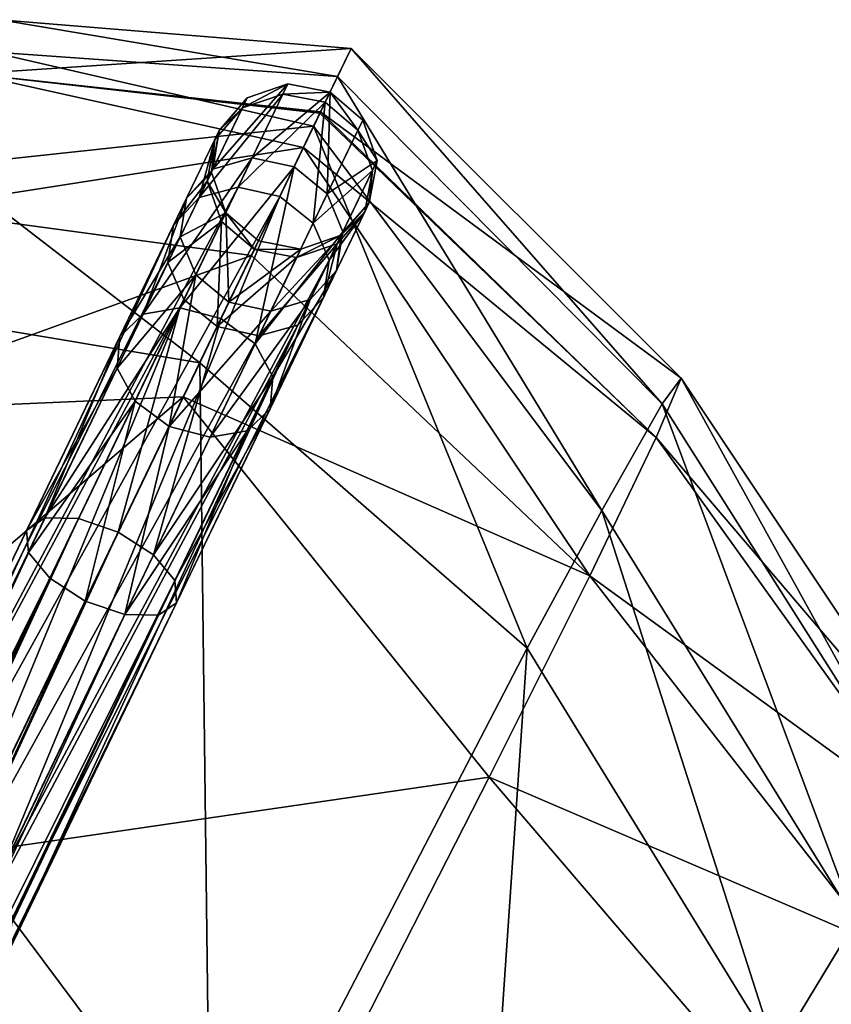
# Model space of a CAD drawing. Header units: millimetres. Extents: x 3 to 496, y 3 to 509.
# Tile 438 of 445: x 351 to 371, y 461 to 484. Entities that reach past the tile are written whole.
import ezdxf

# ---------------------------------------------------------------- set-up
doc = ezdxf.new("R2010")
doc.units = ezdxf.units.MM
doc.header["$LTSCALE"] = 25.4
doc.layers.get('0').update_dxf_attribs({"true_color": 0xff5454})

# ---------------------------------------------------------------- blocks, each defined once
blk = doc.blocks.new('FORM-M-9673.STL#1')
at = {"color": 0}
mesh = blk.add_polyface(dxfattribs=at)
corners = [(349.998, 482.939, 172.748), (350.679, 484.239, 165.656), (359.111, 483.545, 165.245)]
mesh.append_faces([[corners[k] for k in face] for face in [(0, 1, 2)]], dxfattribs={"color": 0})
mesh = blk.add_polyface(dxfattribs=at)
corners = [(350.679, 484.239, 165.656), (350.449, 483.468, 158.385), (358.79, 482.877, 158.793)]
mesh.append_faces([[corners[k] for k in face] for face in [(0, 1, 2)]], dxfattribs={"color": 0})
mesh = blk.add_polyface(dxfattribs=at)
corners = [(350.679, 484.239, 165.656), (358.79, 482.877, 158.793), (359.111, 483.545, 165.245)]
mesh.append_faces([[corners[k] for k in face] for face in [(0, 1, 2)]], dxfattribs={"color": 0})
mesh = blk.add_polyface(dxfattribs=at)
corners = [(350.449, 483.468, 158.385), (349.337, 480.731, 151.648), (358.213, 481.681, 155.066)]
mesh.append_faces([[corners[k] for k in face] for face in [(0, 1, 2)]], dxfattribs={"color": 0})
mesh = blk.add_polyface(dxfattribs=at)
corners = [(358.382, 482.03, 173.275), (349.998, 482.939, 172.748), (359.111, 483.545, 165.245)]
mesh.append_faces([[corners[k] for k in face] for face in [(0, 1, 2)]], dxfattribs={"color": 0})
mesh = blk.add_polyface(dxfattribs=at)
corners = [(358.79, 482.877, 158.793), (350.449, 483.468, 158.385), (358.213, 481.681, 155.066)]
mesh.append_faces([[corners[k] for k in face] for face in [(0, 1, 2)]], dxfattribs={"color": 0})
mesh = blk.add_polyface(dxfattribs=at)
corners = [(358.382, 482.03, 173.275), (359.111, 483.545, 165.245), (367.04, 475.635, 165.501)]
mesh.append_faces([[corners[k] for k in face] for face in [(0, 1, 2)]], dxfattribs={"color": 0})
mesh = blk.add_polyface(dxfattribs=at)
corners = [(359.111, 483.545, 165.245), (358.79, 482.877, 158.793), (366.581, 475.019, 158.225)]
mesh.append_faces([[corners[k] for k in face] for face in [(0, 1, 2)]], dxfattribs={"color": 0})
mesh = blk.add_polyface(dxfattribs=at)
corners = [(359.111, 483.545, 165.245), (366.581, 475.019, 158.225), (367.04, 475.635, 165.501)]
mesh.append_faces([[corners[k] for k in face] for face in [(0, 1, 2)]], dxfattribs={"color": 0})
mesh = blk.add_polyface(dxfattribs=at)
corners = [(348.472, 479.687, 178.947), (349.998, 482.939, 172.748), (357.969, 481.173, 175.322)]
mesh.append_faces([[corners[k] for k in face] for face in [(0, 1, 2)]], dxfattribs={"color": 0})
mesh = blk.add_polyface(dxfattribs=at)
corners = [(357.969, 481.173, 175.322), (349.998, 482.939, 172.748), (358.365, 481.996, 173.37)]
mesh.append_faces([[corners[k] for k in face] for face in [(0, 1, 2)]], dxfattribs={"color": 0})
mesh = blk.add_polyface(dxfattribs=at)
corners = [(358.365, 481.996, 173.37), (349.998, 482.939, 172.748), (358.382, 482.03, 173.275)]
mesh.append_faces([[corners[k] for k in face] for face in [(0, 1, 2)]], dxfattribs={"color": 0})
mesh = blk.add_polyface(dxfattribs=at)
corners = [(358.79, 482.877, 158.793), (358.213, 481.681, 155.066), (365.133, 472.452, 151.484)]
mesh.append_faces([[corners[k] for k in face] for face in [(0, 1, 2)]], dxfattribs={"color": 0})
mesh = blk.add_polyface(dxfattribs=at)
corners = [(358.79, 482.877, 158.793), (365.133, 472.452, 151.484), (366.581, 475.019, 158.225)]
mesh.append_faces([[corners[k] for k in face] for face in [(0, 1, 2)]], dxfattribs={"color": 0})
mesh = blk.add_polyface(dxfattribs=at)
corners = [(355.793, 480.647, 173.691), (357.593, 482.697, 167.291), (356.618, 482.36, 167.201), (356.739, 480.924, 174.007)]
mesh.append_faces([[corners[k] for k in face] for face in [(0, 1, 2), (1, 0, 3)]], dxfattribs={"vtx0": -1, "color": 0})
mesh = blk.add_polyface(dxfattribs=at)
corners = [(356.505, 482.125, 160.444), (357.593, 482.697, 167.291), (357.476, 482.454, 160.298), (356.618, 482.36, 167.201)]
mesh.append_faces([[corners[k] for k in face] for face in [(0, 1, 2), (1, 0, 3)]], dxfattribs={"vtx0": -1, "color": 0})
mesh = blk.add_polyface(dxfattribs=at)
corners = [(356.739, 480.924, 174.007), (358.609, 482.502, 167.324), (357.593, 482.697, 167.291), (357.745, 480.708, 174.123)]
mesh.append_faces([[corners[k] for k in face] for face in [(0, 1, 2), (1, 0, 3)]], dxfattribs={"vtx0": -1, "color": 0})
mesh = blk.add_polyface(dxfattribs=at)
corners = [(357.476, 482.454, 160.298), (358.609, 482.502, 167.324), (358.491, 482.257, 160.245), (357.593, 482.697, 167.291)]
mesh.append_faces([[corners[k] for k in face] for face in [(0, 1, 2), (1, 0, 3)]], dxfattribs={"vtx0": -1, "color": 0})
mesh = blk.add_polyface(dxfattribs=at)
corners = [(358.609, 482.502, 167.324), (358.541, 480.057, 174.007), (359.395, 481.829, 167.291), (357.745, 480.708, 174.123)]
mesh.append_faces([[corners[k] for k in face] for face in [(0, 1, 2), (1, 0, 3)]], dxfattribs={"vtx0": -1, "color": 0})
mesh = blk.add_polyface(dxfattribs=at)
corners = [(358.609, 482.502, 167.324), (359.278, 481.586, 160.298), (358.491, 482.257, 160.245), (359.395, 481.829, 167.291)]
mesh.append_faces([[corners[k] for k in face] for face in [(0, 1, 2), (1, 0, 3)]], dxfattribs={"vtx0": -1, "color": 0})
mesh = blk.add_polyface(dxfattribs=at)
corners = [(355.793, 480.647, 173.691), (355.946, 481.582, 167.078), (355.16, 479.951, 173.259), (356.618, 482.36, 167.201)]
mesh.append_faces([[corners[k] for k in face] for face in [(0, 1, 2), (1, 0, 3)]], dxfattribs={"vtx0": -1, "color": 0})
mesh = blk.add_polyface(dxfattribs=at)
corners = [(355.466, 479.968, 154.12), (357.476, 482.454, 160.298), (356.401, 480.222, 153.754), (356.505, 482.125, 160.444)]
mesh.append_faces([[corners[k] for k in face] for face in [(0, 1, 2), (1, 0, 3)]], dxfattribs={"vtx0": -1, "color": 0})
mesh = blk.add_polyface(dxfattribs=at)
corners = [(355.946, 481.582, 167.078), (356.505, 482.125, 160.444), (355.838, 481.359, 160.643), (356.618, 482.36, 167.201)]
mesh.append_faces([[corners[k] for k in face] for face in [(0, 1, 2), (1, 0, 3)]], dxfattribs={"vtx0": -1, "color": 0})
mesh = blk.add_polyface(dxfattribs=at)
corners = [(356.401, 480.222, 153.754), (358.491, 482.257, 160.245), (357.402, 479.997, 153.62), (357.476, 482.454, 160.298)]
mesh.append_faces([[corners[k] for k in face] for face in [(0, 1, 2), (1, 0, 3)]], dxfattribs={"vtx0": -1, "color": 0})
mesh = blk.add_polyface(dxfattribs=at)
corners = [(358.491, 482.257, 160.245), (358.203, 479.354, 153.754), (357.402, 479.997, 153.62), (359.278, 481.586, 160.298)]
mesh.append_faces([[corners[k] for k in face] for face in [(0, 1, 2), (1, 0, 3)]], dxfattribs={"vtx0": -1, "color": 0})
mesh = blk.add_polyface(dxfattribs=at)
corners = [(355.838, 481.359, 160.643), (355.466, 479.968, 154.12), (354.849, 479.304, 154.62), (356.505, 482.125, 160.444)]
mesh.append_faces([[corners[k] for k in face] for face in [(0, 1, 2), (1, 0, 3)]], dxfattribs={"vtx0": -1, "color": 0})
mesh = blk.add_polyface(dxfattribs=at)
corners = [(358.382, 482.03, 173.275), (366.44, 474.206, 172.573), (358.365, 481.996, 173.37)]
mesh.append_faces([[corners[k] for k in face] for face in [(0, 1, 2)]], dxfattribs={"color": 0})
mesh = blk.add_polyface(dxfattribs=at)
corners = [(358.382, 482.03, 173.275), (367.04, 475.635, 165.501), (366.44, 474.206, 172.573)]
mesh.append_faces([[corners[k] for k in face] for face in [(0, 1, 2)]], dxfattribs={"color": 0})
mesh = blk.add_polyface(dxfattribs=at)
corners = [(358.365, 481.996, 173.37), (366.44, 474.206, 172.573), (357.969, 481.173, 175.322)]
mesh.append_faces([[corners[k] for k in face] for face in [(0, 1, 2)]], dxfattribs={"color": 0})
mesh = blk.add_polyface(dxfattribs=at)
corners = [(359.739, 480.857, 167.201), (358.541, 480.057, 174.007), (358.914, 479.144, 173.691), (359.395, 481.829, 167.291)]
mesh.append_faces([[corners[k] for k in face] for face in [(0, 1, 2), (1, 0, 3)]], dxfattribs={"vtx0": -1, "color": 0})
mesh = blk.add_polyface(dxfattribs=at)
corners = [(359.278, 481.586, 160.298), (359.739, 480.857, 167.201), (359.626, 480.622, 160.444), (359.395, 481.829, 167.291)]
mesh.append_faces([[corners[k] for k in face] for face in [(0, 1, 2), (1, 0, 3)]], dxfattribs={"vtx0": -1, "color": 0})
mesh = blk.add_polyface(dxfattribs=at)
corners = [(358.213, 481.681, 155.066), (349.337, 480.731, 151.648), (355.479, 476.002, 144.291)]
mesh.append_faces([[corners[k] for k in face] for face in [(0, 1, 2)]], dxfattribs={"color": 0})
mesh = blk.add_polyface(dxfattribs=at)
corners = [(355.16, 479.951, 173.259), (355.757, 480.571, 166.955), (355.01, 479.022, 172.827), (355.946, 481.582, 167.078)]
mesh.append_faces([[corners[k] for k in face] for face in [(0, 1, 2), (1, 0, 3)]], dxfattribs={"vtx0": -1, "color": 0})
mesh = blk.add_polyface(dxfattribs=at)
corners = [(358.213, 481.681, 155.066), (355.479, 476.002, 144.291), (363.34, 469.146, 145.133)]
mesh.append_faces([[corners[k] for k in face] for face in [(0, 1, 2)]], dxfattribs={"color": 0})
mesh = blk.add_polyface(dxfattribs=at)
corners = [(355.757, 480.571, 166.955), (355.838, 481.359, 160.643), (355.654, 480.359, 160.842), (355.946, 481.582, 167.078)]
mesh.append_faces([[corners[k] for k in face] for face in [(0, 1, 2), (1, 0, 3)]], dxfattribs={"vtx0": -1, "color": 0})
mesh = blk.add_polyface(dxfattribs=at)
corners = [(358.203, 479.354, 153.754), (359.626, 480.622, 160.444), (358.587, 478.465, 154.12), (359.278, 481.586, 160.298)]
mesh.append_faces([[corners[k] for k in face] for face in [(0, 1, 2), (1, 0, 3)]], dxfattribs={"vtx0": -1, "color": 0})
mesh = blk.add_polyface(dxfattribs=at)
corners = [(358.213, 481.681, 155.066), (363.34, 469.146, 145.133), (365.133, 472.452, 151.484)]
mesh.append_faces([[corners[k] for k in face] for face in [(0, 1, 2)]], dxfattribs={"color": 0})
mesh = blk.add_polyface(dxfattribs=at)
corners = [(355.654, 480.359, 160.842), (354.849, 479.304, 154.62), (354.715, 478.408, 155.12), (355.838, 481.359, 160.643)]
mesh.append_faces([[corners[k] for k in face] for face in [(0, 1, 2), (1, 0, 3)]], dxfattribs={"vtx0": -1, "color": 0})
mesh = blk.add_polyface(dxfattribs=at)
corners = [(356.719, 478.577, 179.573), (348.472, 479.687, 178.947), (357.969, 481.173, 175.322)]
mesh.append_faces([[corners[k] for k in face] for face in [(0, 1, 2)]], dxfattribs={"color": 0})
mesh = blk.add_polyface(dxfattribs=at)
corners = [(357.969, 481.173, 175.322), (364.843, 470.89, 178.702), (356.719, 478.577, 179.573)]
mesh.append_faces([[corners[k] for k in face] for face in [(0, 1, 2)]], dxfattribs={"color": 0})
mesh = blk.add_polyface(dxfattribs=at)
corners = [(357.969, 481.173, 175.322), (366.44, 474.206, 172.573), (364.843, 470.89, 178.702)]
mesh.append_faces([[corners[k] for k in face] for face in [(0, 1, 2)]], dxfattribs={"color": 0})
mesh = blk.add_polyface(dxfattribs=at)
corners = [(354.116, 477.165, 179.24), (356.739, 480.924, 174.007), (355.793, 480.647, 173.691), (355.004, 477.321, 179.749)]
mesh.append_faces([[corners[k] for k in face] for face in [(0, 1, 2), (1, 0, 3)]], dxfattribs={"vtx0": -1, "color": 0})
mesh = blk.add_polyface(dxfattribs=at)
corners = [(355.004, 477.321, 179.749), (357.745, 480.708, 174.123), (356.739, 480.924, 174.007), (355.988, 477.061, 179.936)]
mesh.append_faces([[corners[k] for k in face] for face in [(0, 1, 2), (1, 0, 3)]], dxfattribs={"vtx0": -1, "color": 0})
mesh = blk.add_polyface(dxfattribs=at)
corners = [(359.55, 479.846, 167.078), (358.914, 479.144, 173.691), (358.764, 478.215, 173.259), (359.739, 480.857, 167.201)]
mesh.append_faces([[corners[k] for k in face] for face in [(0, 1, 2), (1, 0, 3)]], dxfattribs={"vtx0": -1, "color": 0})
mesh = blk.add_polyface(dxfattribs=at)
corners = [(359.626, 480.622, 160.444), (359.55, 479.846, 167.078), (359.442, 479.623, 160.643), (359.739, 480.857, 167.201)]
mesh.append_faces([[corners[k] for k in face] for face in [(0, 1, 2), (1, 0, 3)]], dxfattribs={"vtx0": -1, "color": 0})
mesh = blk.add_polyface(dxfattribs=at)
corners = [(349.337, 480.731, 151.648), (347.867, 477.272, 145.302), (355.479, 476.002, 144.291)]
mesh.append_faces([[corners[k] for k in face] for face in [(0, 1, 2)]], dxfattribs={"color": 0})
mesh = blk.add_polyface(dxfattribs=at)
corners = [(354.116, 477.165, 179.24), (355.16, 479.951, 173.259), (353.563, 476.635, 178.543), (355.793, 480.647, 173.691)]
mesh.append_faces([[corners[k] for k in face] for face in [(0, 1, 2), (1, 0, 3)]], dxfattribs={"vtx0": -1, "color": 0})
mesh = blk.add_polyface(dxfattribs=at)
corners = [(357.745, 480.708, 174.123), (356.806, 476.453, 179.749), (358.541, 480.057, 174.007), (355.988, 477.061, 179.936)]
mesh.append_faces([[corners[k] for k in face] for face in [(0, 1, 2), (1, 0, 3)]], dxfattribs={"vtx0": -1, "color": 0})
mesh = blk.add_polyface(dxfattribs=at)
corners = [(358.587, 478.465, 154.12), (359.442, 479.623, 160.643), (358.453, 477.569, 154.62), (359.626, 480.622, 160.444)]
mesh.append_faces([[corners[k] for k in face] for face in [(0, 1, 2), (1, 0, 3)]], dxfattribs={"vtx0": -1, "color": 0})
mesh = blk.add_polyface(dxfattribs=at)
corners = [(355.01, 479.022, 172.827), (356.101, 479.599, 166.865), (355.384, 478.11, 172.511), (355.757, 480.571, 166.955)]
mesh.append_faces([[corners[k] for k in face] for face in [(0, 1, 2), (1, 0, 3)]], dxfattribs={"vtx0": -1, "color": 0})
mesh = blk.add_polyface(dxfattribs=at)
corners = [(356.101, 479.599, 166.865), (355.654, 480.359, 160.842), (356.003, 479.395, 160.987), (355.757, 480.571, 166.955)]
mesh.append_faces([[corners[k] for k in face] for face in [(0, 1, 2), (1, 0, 3)]], dxfattribs={"vtx0": -1, "color": 0})
mesh = blk.add_polyface(dxfattribs=at)
corners = [(347.867, 464.187, 127.209), (356.401, 480.222, 153.754), (348.783, 464.403, 126.777), (355.466, 479.968, 154.12)]
mesh.append_faces([[corners[k] for k in face] for face in [(0, 1, 2), (1, 0, 3)]], dxfattribs={"vtx0": -1, "color": 0})
mesh = blk.add_polyface(dxfattribs=at)
corners = [(348.783, 464.403, 126.777), (357.402, 479.997, 153.62), (349.778, 464.164, 126.619), (356.401, 480.222, 153.754)]
mesh.append_faces([[corners[k] for k in face] for face in [(0, 1, 2), (1, 0, 3)]], dxfattribs={"vtx0": -1, "color": 0})
mesh = blk.add_polyface(dxfattribs=at)
corners = [(356.003, 479.395, 160.987), (354.715, 478.408, 155.12), (355.099, 477.519, 155.486), (355.654, 480.359, 160.842)]
mesh.append_faces([[corners[k] for k in face] for face in [(0, 1, 2), (1, 0, 3)]], dxfattribs={"vtx0": -1, "color": 0})
mesh = blk.add_polyface(dxfattribs=at)
corners = [(354.849, 479.304, 154.62), (347.867, 464.187, 127.209), (347.275, 463.576, 127.798), (355.466, 479.968, 154.12)]
mesh.append_faces([[corners[k] for k in face] for face in [(0, 1, 2), (1, 0, 3)]], dxfattribs={"vtx0": -1, "color": 0})
mesh = blk.add_polyface(dxfattribs=at)
corners = [(357.402, 479.997, 153.62), (350.585, 463.535, 126.777), (349.778, 464.164, 126.619), (358.203, 479.354, 153.754)]
mesh.append_faces([[corners[k] for k in face] for face in [(0, 1, 2), (1, 0, 3)]], dxfattribs={"vtx0": -1, "color": 0})
mesh = blk.add_polyface(dxfattribs=at)
corners = [(353.563, 476.635, 178.543), (355.01, 479.022, 172.827), (353.493, 475.872, 177.847), (355.16, 479.951, 173.259)]
mesh.append_faces([[corners[k] for k in face] for face in [(0, 1, 2), (1, 0, 3)]], dxfattribs={"vtx0": -1, "color": 0})
mesh = blk.add_polyface(dxfattribs=at)
corners = [(358.914, 479.144, 173.691), (356.806, 476.453, 179.749), (357.237, 475.662, 179.24), (358.541, 480.057, 174.007)]
mesh.append_faces([[corners[k] for k in face] for face in [(0, 1, 2), (1, 0, 3)]], dxfattribs={"vtx0": -1, "color": 0})
mesh = blk.add_polyface(dxfattribs=at)
corners = [(356.719, 478.577, 179.573), (346.245, 474.798, 183.612), (348.472, 479.687, 178.947)]
mesh.append_faces([[corners[k] for k in face] for face in [(0, 1, 2)]], dxfattribs={"color": 0})
mesh = blk.add_polyface(dxfattribs=at)
corners = [(358.878, 479.068, 166.955), (358.764, 478.215, 173.259), (358.132, 477.519, 172.827), (359.55, 479.846, 167.078)]
mesh.append_faces([[corners[k] for k in face] for face in [(0, 1, 2), (1, 0, 3)]], dxfattribs={"vtx0": -1, "color": 0})
mesh = blk.add_polyface(dxfattribs=at)
corners = [(359.442, 479.623, 160.643), (358.878, 479.068, 166.955), (358.776, 478.856, 160.842), (359.55, 479.846, 167.078)]
mesh.append_faces([[corners[k] for k in face] for face in [(0, 1, 2), (1, 0, 3)]], dxfattribs={"vtx0": -1, "color": 0})
mesh = blk.add_polyface(dxfattribs=at)
corners = [(356.18, 477.458, 172.395), (356.101, 479.599, 166.865), (356.887, 478.926, 166.832), (355.384, 478.11, 172.511)]
mesh.append_faces([[corners[k] for k in face] for face in [(0, 1, 2), (1, 0, 3)]], dxfattribs={"vtx0": -1, "color": 0})
mesh = blk.add_polyface(dxfattribs=at)
corners = [(356.79, 478.725, 161.041), (356.101, 479.599, 166.865), (356.003, 479.395, 160.987), (356.887, 478.926, 166.832)]
mesh.append_faces([[corners[k] for k in face] for face in [(0, 1, 2), (1, 0, 3)]], dxfattribs={"vtx0": -1, "color": 0})
mesh = blk.add_polyface(dxfattribs=at)
corners = [(358.453, 477.569, 154.62), (358.776, 478.856, 160.842), (357.836, 476.905, 155.12), (359.442, 479.623, 160.643)]
mesh.append_faces([[corners[k] for k in face] for face in [(0, 1, 2), (1, 0, 3)]], dxfattribs={"vtx0": -1, "color": 0})
mesh = blk.add_polyface(dxfattribs=at)
corners = [(354.715, 478.408, 155.12), (347.275, 463.576, 127.798), (347.165, 462.732, 128.387), (354.849, 479.304, 154.62)]
mesh.append_faces([[corners[k] for k in face] for face in [(0, 1, 2), (1, 0, 3)]], dxfattribs={"vtx0": -1, "color": 0})
mesh = blk.add_polyface(dxfattribs=at)
corners = [(350.585, 463.535, 126.777), (358.587, 478.465, 154.12), (350.988, 462.684, 127.209), (358.203, 479.354, 153.754)]
mesh.append_faces([[corners[k] for k in face] for face in [(0, 1, 2), (1, 0, 3)]], dxfattribs={"vtx0": -1, "color": 0})
mesh = blk.add_polyface(dxfattribs=at)
corners = [(355.899, 476.876, 155.62), (356.003, 479.395, 160.987), (355.099, 477.519, 155.486), (356.79, 478.725, 161.041)]
mesh.append_faces([[corners[k] for k in face] for face in [(0, 1, 2), (1, 0, 3)]], dxfattribs={"vtx0": -1, "color": 0})
mesh = blk.add_polyface(dxfattribs=at)
corners = [(353.493, 475.872, 177.847), (355.384, 478.11, 172.511), (353.925, 475.081, 177.338), (355.01, 479.022, 172.827)]
mesh.append_faces([[corners[k] for k in face] for face in [(0, 1, 2), (1, 0, 3)]], dxfattribs={"vtx0": -1, "color": 0})
mesh = blk.add_polyface(dxfattribs=at)
corners = [(358.764, 478.215, 173.259), (357.237, 475.662, 179.24), (357.167, 474.899, 178.543), (358.914, 479.144, 173.691)]
mesh.append_faces([[corners[k] for k in face] for face in [(0, 1, 2), (1, 0, 3)]], dxfattribs={"vtx0": -1, "color": 0})
mesh = blk.add_polyface(dxfattribs=at)
corners = [(358.878, 479.068, 166.955), (357.185, 477.242, 172.511), (357.903, 478.732, 166.865), (358.132, 477.519, 172.827)]
mesh.append_faces([[corners[k] for k in face] for face in [(0, 1, 2), (1, 0, 3)]], dxfattribs={"vtx0": -1, "color": 0})
mesh = blk.add_polyface(dxfattribs=at)
corners = [(358.878, 479.068, 166.955), (357.805, 478.528, 160.987), (358.776, 478.856, 160.842), (357.903, 478.732, 166.865)]
mesh.append_faces([[corners[k] for k in face] for face in [(0, 1, 2), (1, 0, 3)]], dxfattribs={"vtx0": -1, "color": 0})
mesh = blk.add_polyface(dxfattribs=at)
corners = [(357.805, 478.528, 160.987), (355.899, 476.876, 155.62), (356.901, 476.651, 155.486), (356.79, 478.725, 161.041)]
mesh.append_faces([[corners[k] for k in face] for face in [(0, 1, 2), (1, 0, 3)]], dxfattribs={"vtx0": -1, "color": 0})
mesh = blk.add_polyface(dxfattribs=at)
corners = [(357.903, 478.732, 166.865), (356.18, 477.458, 172.395), (356.887, 478.926, 166.832), (357.185, 477.242, 172.511)]
mesh.append_faces([[corners[k] for k in face] for face in [(0, 1, 2), (1, 0, 3)]], dxfattribs={"vtx0": -1, "color": 0})
mesh = blk.add_polyface(dxfattribs=at)
corners = [(357.903, 478.732, 166.865), (356.79, 478.725, 161.041), (357.805, 478.528, 160.987), (356.887, 478.926, 166.832)]
mesh.append_faces([[corners[k] for k in face] for face in [(0, 1, 2), (1, 0, 3)]], dxfattribs={"vtx0": -1, "color": 0})
mesh = blk.add_polyface(dxfattribs=at)
corners = [(358.776, 478.856, 160.842), (356.901, 476.651, 155.486), (357.836, 476.905, 155.12), (357.805, 478.528, 160.987)]
mesh.append_faces([[corners[k] for k in face] for face in [(0, 1, 2), (1, 0, 3)]], dxfattribs={"vtx0": -1, "color": 0})
mesh = blk.add_polyface(dxfattribs=at)
corners = [(346.245, 474.798, 183.612), (356.719, 478.577, 179.573), (355.084, 475.182, 183.088)]
mesh.append_faces([[corners[k] for k in face] for face in [(0, 1, 2)]], dxfattribs={"color": 0})
mesh = blk.add_polyface(dxfattribs=at)
corners = [(364.843, 470.89, 178.702), (355.084, 475.182, 183.088), (356.719, 478.577, 179.573)]
mesh.append_faces([[corners[k] for k in face] for face in [(0, 1, 2)]], dxfattribs={"color": 0})
mesh = blk.add_polyface(dxfattribs=at)
corners = [(355.099, 477.519, 155.486), (347.165, 462.732, 128.387), (347.568, 461.881, 128.819), (354.715, 478.408, 155.12)]
mesh.append_faces([[corners[k] for k in face] for face in [(0, 1, 2), (1, 0, 3)]], dxfattribs={"vtx0": -1, "color": 0})
mesh = blk.add_polyface(dxfattribs=at)
corners = [(350.988, 462.684, 127.209), (358.453, 477.569, 154.62), (350.878, 461.84, 127.798), (358.587, 478.465, 154.12)]
mesh.append_faces([[corners[k] for k in face] for face in [(0, 1, 2), (1, 0, 3)]], dxfattribs={"vtx0": -1, "color": 0})
mesh = blk.add_polyface(dxfattribs=at)
corners = [(354.742, 474.474, 177.151), (355.384, 478.11, 172.511), (356.18, 477.458, 172.395), (353.925, 475.081, 177.338)]
mesh.append_faces([[corners[k] for k in face] for face in [(0, 1, 2), (1, 0, 3)]], dxfattribs={"vtx0": -1, "color": 0})
mesh = blk.add_polyface(dxfattribs=at)
corners = [(358.132, 477.519, 172.827), (357.167, 474.899, 178.543), (356.614, 474.369, 177.847), (358.764, 478.215, 173.259)]
mesh.append_faces([[corners[k] for k in face] for face in [(0, 1, 2), (1, 0, 3)]], dxfattribs={"vtx0": -1, "color": 0})
mesh = blk.add_polyface(dxfattribs=at)
corners = [(350.878, 461.84, 127.798), (357.836, 476.905, 155.12), (350.287, 461.229, 128.387), (358.453, 477.569, 154.62)]
mesh.append_faces([[corners[k] for k in face] for face in [(0, 1, 2), (1, 0, 3)]], dxfattribs={"vtx0": -1, "color": 0})
mesh = blk.add_polyface(dxfattribs=at)
corners = [(348.376, 461.252, 128.977), (355.099, 477.519, 155.486), (347.568, 461.881, 128.819), (355.899, 476.876, 155.62)]
mesh.append_faces([[corners[k] for k in face] for face in [(0, 1, 2), (1, 0, 3)]], dxfattribs={"vtx0": -1, "color": 0})
mesh = blk.add_polyface(dxfattribs=at)
corners = [(351.761, 472.275, 183.273), (355.004, 477.321, 179.749), (354.116, 477.165, 179.24), (352.567, 472.261, 183.923)]
mesh.append_faces([[corners[k] for k in face] for face in [(0, 1, 2), (1, 0, 3)]], dxfattribs={"vtx0": -1, "color": 0})
mesh = blk.add_polyface(dxfattribs=at)
corners = [(353.521, 471.938, 184.161), (355.004, 477.321, 179.749), (352.567, 472.261, 183.923), (355.988, 477.061, 179.936)]
mesh.append_faces([[corners[k] for k in face] for face in [(0, 1, 2), (1, 0, 3)]], dxfattribs={"vtx0": -1, "color": 0})
mesh = blk.add_polyface(dxfattribs=at)
corners = [(357.185, 477.242, 172.511), (354.742, 474.474, 177.151), (356.18, 477.458, 172.395), (355.727, 474.213, 177.338)]
mesh.append_faces([[corners[k] for k in face] for face in [(0, 1, 2), (1, 0, 3)]], dxfattribs={"vtx0": -1, "color": 0})
mesh = blk.add_polyface(dxfattribs=at)
corners = [(358.132, 477.519, 172.827), (355.727, 474.213, 177.338), (357.185, 477.242, 172.511), (356.614, 474.369, 177.847)]
mesh.append_faces([[corners[k] for k in face] for face in [(0, 1, 2), (1, 0, 3)]], dxfattribs={"vtx0": -1, "color": 0})
mesh = blk.add_polyface(dxfattribs=at)
corners = [(347.867, 477.272, 145.302), (348.593, 461.703, 121.278), (355.479, 476.002, 144.291)]
mesh.append_faces([[corners[k] for k in face] for face in [(0, 1, 2)]], dxfattribs={"color": 0})
mesh = blk.add_polyface(dxfattribs=at)
corners = [(351.761, 472.275, 183.273), (353.563, 476.635, 178.543), (351.321, 471.978, 182.385), (354.116, 477.165, 179.24)]
mesh.append_faces([[corners[k] for k in face] for face in [(0, 1, 2), (1, 0, 3)]], dxfattribs={"vtx0": -1, "color": 0})
mesh = blk.add_polyface(dxfattribs=at)
corners = [(354.369, 471.393, 183.923), (355.988, 477.061, 179.936), (353.521, 471.938, 184.161), (356.806, 476.453, 179.749)]
mesh.append_faces([[corners[k] for k in face] for face in [(0, 1, 2), (1, 0, 3)]], dxfattribs={"vtx0": -1, "color": 0})
mesh = blk.add_polyface(dxfattribs=at)
corners = [(356.901, 476.651, 155.486), (348.376, 461.252, 128.977), (349.37, 461.014, 128.819), (355.899, 476.876, 155.62)]
mesh.append_faces([[corners[k] for k in face] for face in [(0, 1, 2), (1, 0, 3)]], dxfattribs={"vtx0": -1, "color": 0})
mesh = blk.add_polyface(dxfattribs=at)
corners = [(357.836, 476.905, 155.12), (349.37, 461.014, 128.819), (350.287, 461.229, 128.387), (356.901, 476.651, 155.486)]
mesh.append_faces([[corners[k] for k in face] for face in [(0, 1, 2), (1, 0, 3)]], dxfattribs={"vtx0": -1, "color": 0})
mesh = blk.add_polyface(dxfattribs=at)
corners = [(351.321, 471.978, 182.385), (353.493, 475.872, 177.847), (351.363, 471.447, 181.496), (353.563, 476.635, 178.543)]
mesh.append_faces([[corners[k] for k in face] for face in [(0, 1, 2), (1, 0, 3)]], dxfattribs={"vtx0": -1, "color": 0})
mesh = blk.add_polyface(dxfattribs=at)
corners = [(357.237, 475.662, 179.24), (354.369, 471.393, 183.923), (354.882, 470.772, 183.273), (356.806, 476.453, 179.749)]
mesh.append_faces([[corners[k] for k in face] for face in [(0, 1, 2), (1, 0, 3)]], dxfattribs={"vtx0": -1, "color": 0})
mesh = blk.add_polyface(dxfattribs=at)
corners = [(355.479, 476.002, 144.291), (348.593, 461.703, 121.278), (355.744, 454.506, 120.694)]
mesh.append_faces([[corners[k] for k in face] for face in [(0, 1, 2)]], dxfattribs={"color": 0})
mesh = blk.add_polyface(dxfattribs=at)
corners = [(363.34, 469.146, 145.133), (355.479, 476.002, 144.291), (355.744, 454.506, 120.694)]
mesh.append_faces([[corners[k] for k in face] for face in [(0, 1, 2)]], dxfattribs={"color": 0})
mesh = blk.add_polyface(dxfattribs=at)
corners = [(351.363, 471.447, 181.496), (353.925, 475.081, 177.338), (351.876, 470.827, 180.846), (353.493, 475.872, 177.847)]
mesh.append_faces([[corners[k] for k in face] for face in [(0, 1, 2), (1, 0, 3)]], dxfattribs={"vtx0": -1, "color": 0})
mesh = blk.add_polyface(dxfattribs=at)
corners = [(357.167, 474.899, 178.543), (354.882, 470.772, 183.273), (354.924, 470.242, 182.385), (357.237, 475.662, 179.24)]
mesh.append_faces([[corners[k] for k in face] for face in [(0, 1, 2), (1, 0, 3)]], dxfattribs={"vtx0": -1, "color": 0})
mesh = blk.add_polyface(dxfattribs=at)
corners = [(367.04, 475.635, 165.501), (373.528, 465.912, 165.386), (366.44, 474.206, 172.573)]
mesh.append_faces([[corners[k] for k in face] for face in [(0, 1, 2)]], dxfattribs={"color": 0})
mesh = blk.add_polyface(dxfattribs=at)
corners = [(367.04, 475.635, 165.501), (366.581, 475.019, 158.225), (372.852, 465.119, 158.282)]
mesh.append_faces([[corners[k] for k in face] for face in [(0, 1, 2)]], dxfattribs={"color": 0})
mesh = blk.add_polyface(dxfattribs=at)
corners = [(367.04, 475.635, 165.501), (372.852, 465.119, 158.282), (373.528, 465.912, 165.386)]
mesh.append_faces([[corners[k] for k in face] for face in [(0, 1, 2)]], dxfattribs={"color": 0})
mesh = blk.add_polyface(dxfattribs=at)
corners = [(355.084, 475.182, 183.088), (349.799, 464.208, 189.724), (341.009, 463.165, 190.35)]
mesh.append_faces([[corners[k] for k in face] for face in [(0, 1, 2)]], dxfattribs={"color": 0})
mesh = blk.add_polyface(dxfattribs=at)
corners = [(355.084, 475.182, 183.088), (341.009, 463.165, 190.35), (346.245, 474.798, 183.612)]
mesh.append_faces([[corners[k] for k in face] for face in [(0, 1, 2)]], dxfattribs={"color": 0})
mesh = blk.add_polyface(dxfattribs=at)
corners = [(362.425, 466.05, 183.259), (349.799, 464.208, 189.724), (355.084, 475.182, 183.088)]
mesh.append_faces([[corners[k] for k in face] for face in [(0, 1, 2)]], dxfattribs={"color": 0})
mesh = blk.add_polyface(dxfattribs=at)
corners = [(364.843, 470.89, 178.702), (362.425, 466.05, 183.259), (355.084, 475.182, 183.088)]
mesh.append_faces([[corners[k] for k in face] for face in [(0, 1, 2)]], dxfattribs={"color": 0})
mesh = blk.add_polyface(dxfattribs=at)
corners = [(353.925, 475.081, 177.338), (352.724, 470.282, 180.608), (351.876, 470.827, 180.846), (354.742, 474.474, 177.151)]
mesh.append_faces([[corners[k] for k in face] for face in [(0, 1, 2), (1, 0, 3)]], dxfattribs={"vtx0": -1, "color": 0})
mesh = blk.add_polyface(dxfattribs=at)
corners = [(366.581, 475.019, 158.225), (365.133, 472.452, 151.484), (371.223, 462.597, 151.591)]
mesh.append_faces([[corners[k] for k in face] for face in [(0, 1, 2)]], dxfattribs={"color": 0})
mesh = blk.add_polyface(dxfattribs=at)
corners = [(366.581, 475.019, 158.225), (371.223, 462.597, 151.591), (372.852, 465.119, 158.282)]
mesh.append_faces([[corners[k] for k in face] for face in [(0, 1, 2)]], dxfattribs={"color": 0})
mesh = blk.add_polyface(dxfattribs=at)
corners = [(356.614, 474.369, 177.847), (354.924, 470.242, 182.385), (354.484, 469.944, 181.496), (357.167, 474.899, 178.543)]
mesh.append_faces([[corners[k] for k in face] for face in [(0, 1, 2), (1, 0, 3)]], dxfattribs={"vtx0": -1, "color": 0})
mesh = blk.add_polyface(dxfattribs=at)
corners = [(354.742, 474.474, 177.151), (353.678, 469.959, 180.846), (352.724, 470.282, 180.608), (355.727, 474.213, 177.338)]
mesh.append_faces([[corners[k] for k in face] for face in [(0, 1, 2), (1, 0, 3)]], dxfattribs={"vtx0": -1, "color": 0})
mesh = blk.add_polyface(dxfattribs=at)
corners = [(356.614, 474.369, 177.847), (353.678, 469.959, 180.846), (355.727, 474.213, 177.338), (354.484, 469.944, 181.496)]
mesh.append_faces([[corners[k] for k in face] for face in [(0, 1, 2), (1, 0, 3)]], dxfattribs={"vtx0": -1, "color": 0})
mesh = blk.add_polyface(dxfattribs=at)
corners = [(366.44, 474.206, 172.573), (373.147, 464.855, 172.195), (364.843, 470.89, 178.702)]
mesh.append_faces([[corners[k] for k in face] for face in [(0, 1, 2)]], dxfattribs={"color": 0})
mesh = blk.add_polyface(dxfattribs=at)
corners = [(366.44, 474.206, 172.573), (373.528, 465.912, 165.386), (373.147, 464.855, 172.195)]
mesh.append_faces([[corners[k] for k in face] for face in [(0, 1, 2)]], dxfattribs={"color": 0})
mesh = blk.add_polyface(dxfattribs=at)
corners = [(365.133, 472.452, 151.484), (363.34, 469.146, 145.133), (369.311, 459.432, 145.238)]
mesh.append_faces([[corners[k] for k in face] for face in [(0, 1, 2)]], dxfattribs={"color": 0})
mesh = blk.add_polyface(dxfattribs=at)
corners = [(365.133, 472.452, 151.484), (369.311, 459.432, 145.238), (371.223, 462.597, 151.591)]
mesh.append_faces([[corners[k] for k in face] for face in [(0, 1, 2)]], dxfattribs={"color": 0})
mesh = blk.add_polyface(dxfattribs=at)
corners = [(326.711, 420.258, 213.135), (351.321, 471.978, 182.385), (326.271, 419.961, 212.247), (351.761, 472.275, 183.273)]
mesh.append_faces([[corners[k] for k in face] for face in [(0, 1, 2), (1, 0, 3)]], dxfattribs={"vtx0": -1, "color": 0})
mesh = blk.add_polyface(dxfattribs=at)
corners = [(327.517, 420.244, 213.785), (351.761, 472.275, 183.273), (326.711, 420.258, 213.135), (352.567, 472.261, 183.923)]
mesh.append_faces([[corners[k] for k in face] for face in [(0, 1, 2), (1, 0, 3)]], dxfattribs={"vtx0": -1, "color": 0})
mesh = blk.add_polyface(dxfattribs=at)
corners = [(328.471, 419.921, 214.023), (352.567, 472.261, 183.923), (327.517, 420.244, 213.785), (353.521, 471.938, 184.161)]
mesh.append_faces([[corners[k] for k in face] for face in [(0, 1, 2), (1, 0, 3)]], dxfattribs={"vtx0": -1, "color": 0})
mesh = blk.add_polyface(dxfattribs=at)
corners = [(326.271, 419.961, 212.247), (351.363, 471.447, 181.496), (326.313, 419.431, 211.359), (351.321, 471.978, 182.385)]
mesh.append_faces([[corners[k] for k in face] for face in [(0, 1, 2), (1, 0, 3)]], dxfattribs={"vtx0": -1, "color": 0})
mesh = blk.add_polyface(dxfattribs=at)
corners = [(329.319, 419.376, 213.785), (353.521, 471.938, 184.161), (328.471, 419.921, 214.023), (354.369, 471.393, 183.923)]
mesh.append_faces([[corners[k] for k in face] for face in [(0, 1, 2), (1, 0, 3)]], dxfattribs={"vtx0": -1, "color": 0})
mesh = blk.add_polyface(dxfattribs=at)
corners = [(326.313, 419.431, 211.359), (351.876, 470.827, 180.846), (326.826, 418.81, 210.708), (351.363, 471.447, 181.496)]
mesh.append_faces([[corners[k] for k in face] for face in [(0, 1, 2), (1, 0, 3)]], dxfattribs={"vtx0": -1, "color": 0})
mesh = blk.add_polyface(dxfattribs=at)
corners = [(354.882, 470.772, 183.273), (329.319, 419.376, 213.785), (329.832, 418.755, 213.135), (354.369, 471.393, 183.923)]
mesh.append_faces([[corners[k] for k in face] for face in [(0, 1, 2), (1, 0, 3)]], dxfattribs={"vtx0": -1, "color": 0})
mesh = blk.add_polyface(dxfattribs=at)
corners = [(351.876, 470.827, 180.846), (327.674, 418.265, 210.47), (326.826, 418.81, 210.708), (352.724, 470.282, 180.608)]
mesh.append_faces([[corners[k] for k in face] for face in [(0, 1, 2), (1, 0, 3)]], dxfattribs={"vtx0": -1, "color": 0})
mesh = blk.add_polyface(dxfattribs=at)
corners = [(354.924, 470.242, 182.385), (329.832, 418.755, 213.135), (329.875, 418.225, 212.247), (354.882, 470.772, 183.273)]
mesh.append_faces([[corners[k] for k in face] for face in [(0, 1, 2), (1, 0, 3)]], dxfattribs={"vtx0": -1, "color": 0})
mesh = blk.add_polyface(dxfattribs=at)
corners = [(371.742, 462.06, 178.006), (362.425, 466.05, 183.259), (364.843, 470.89, 178.702)]
mesh.append_faces([[corners[k] for k in face] for face in [(0, 1, 2)]], dxfattribs={"color": 0})
mesh = blk.add_polyface(dxfattribs=at)
corners = [(364.843, 470.89, 178.702), (373.147, 464.855, 172.195), (371.742, 462.06, 178.006)]
mesh.append_faces([[corners[k] for k in face] for face in [(0, 1, 2)]], dxfattribs={"color": 0})
mesh = blk.add_polyface(dxfattribs=at)
corners = [(352.724, 470.282, 180.608), (328.628, 417.942, 210.708), (327.674, 418.265, 210.47), (353.678, 469.959, 180.846)]
mesh.append_faces([[corners[k] for k in face] for face in [(0, 1, 2), (1, 0, 3)]], dxfattribs={"vtx0": -1, "color": 0})
mesh = blk.add_polyface(dxfattribs=at)
corners = [(354.484, 469.944, 181.496), (329.875, 418.225, 212.247), (329.434, 417.928, 211.359), (354.924, 470.242, 182.385)]
mesh.append_faces([[corners[k] for k in face] for face in [(0, 1, 2), (1, 0, 3)]], dxfattribs={"vtx0": -1, "color": 0})
mesh = blk.add_polyface(dxfattribs=at)
corners = [(353.678, 469.959, 180.846), (329.434, 417.928, 211.359), (328.628, 417.942, 210.708), (354.484, 469.944, 181.496)]
mesh.append_faces([[corners[k] for k in face] for face in [(0, 1, 2), (1, 0, 3)]], dxfattribs={"vtx0": -1, "color": 0})
mesh = blk.add_polyface(dxfattribs=at)
corners = [(363.34, 469.146, 145.133), (355.744, 454.506, 120.694), (361.721, 445.509, 120.773)]
mesh.append_faces([[corners[k] for k in face] for face in [(0, 1, 2)]], dxfattribs={"color": 0})
mesh = blk.add_polyface(dxfattribs=at)
corners = [(363.34, 469.146, 145.133), (361.721, 445.509, 120.773), (369.311, 459.432, 145.238)]
mesh.append_faces([[corners[k] for k in face] for face in [(0, 1, 2)]], dxfattribs={"color": 0})
mesh = blk.add_polyface(dxfattribs=at)
corners = [(362.425, 466.05, 183.259), (356.747, 454.915, 189.676), (349.799, 464.208, 189.724)]
mesh.append_faces([[corners[k] for k in face] for face in [(0, 1, 2)]], dxfattribs={"color": 0})
mesh = blk.add_polyface(dxfattribs=at)
corners = [(369.468, 457.834, 182.219), (356.747, 454.915, 189.676), (362.425, 466.05, 183.259)]
mesh.append_faces([[corners[k] for k in face] for face in [(0, 1, 2)]], dxfattribs={"color": 0})
mesh = blk.add_polyface(dxfattribs=at)
corners = [(371.742, 462.06, 178.006), (369.468, 457.834, 182.219), (362.425, 466.05, 183.259)]
mesh.append_faces([[corners[k] for k in face] for face in [(0, 1, 2)]], dxfattribs={"color": 0})
mesh = blk.add_polyface(dxfattribs=at)
corners = [(348.451, 461.41, 191.331), (356.747, 454.915, 189.676), (344.409, 453.015, 196.15), (349.799, 464.208, 189.724)]
mesh.append_faces([[corners[k] for k in face] for face in [(0, 1, 2), (1, 0, 3)]], dxfattribs={"vtx0": -1, "color": 0})
mesh = blk.add_polyface(dxfattribs=at)
corners = [(371.223, 462.597, 151.591), (369.311, 459.432, 145.238), (378.504, 446.758, 145.296)]
mesh.append_faces([[corners[k] for k in face] for face in [(0, 1, 2)]], dxfattribs={"color": 0})
mesh = blk.add_polyface(dxfattribs=at)
corners = [(381.293, 450.769, 177.468), (369.468, 457.834, 182.219), (371.742, 462.06, 178.006)]
mesh.append_faces([[corners[k] for k in face] for face in [(0, 1, 2)]], dxfattribs={"color": 0})
mesh = blk.add_polyface(dxfattribs=at)
corners = [(355.744, 454.506, 120.694), (348.593, 461.703, 121.278), (345.907, 456.128, 113.409)]
mesh.append_faces([[corners[k] for k in face] for face in [(0, 1, 2)]], dxfattribs={"color": 0})

msp = doc.modelspace()

# ---------------------------------------------------------------- block references
at = {"color": 7, "true_color": 0xf9f8f7}
msp.add_blockref('FORM-M-9673.STL#1', (0, 0), dxfattribs=at)

doc.saveas('drawing.dxf')
